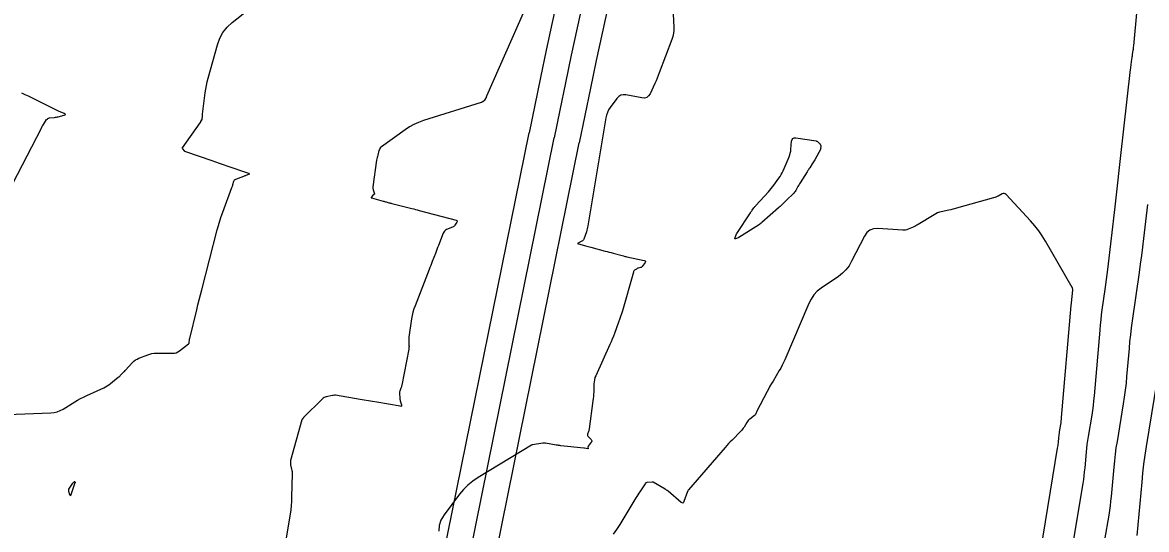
# Model space of a CAD drawing. Extents: x 658976 to 668726, y 639543 to 647196.
# Drawn here: x 661308.4 to 661440.5, y 641084 to 641143.6 of the extents above; entities that cross this region are included whole.
import ezdxf

# ---------------------------------------------------------------- set-up
doc = ezdxf.new("R2010")
doc.units = 0
for name, color, linetype in [('Ex_Major Contours', 7, 'Continuous'), ('Ex_Minor Contours', 7, 'Continuous'), ('R_Water', 7, 'Continuous')]:
    doc.layers.add(name, color=color, linetype=linetype)

msp = doc.modelspace()

# ---------------------------------------------------------------- linework, layer by layer
at = {"layer": 'Ex_Major Contours'}
msp.add_lwpolyline([(661307.22, 641124.65), (661310.57, 641131.19), (661310.62, 641131.3), (661310.68, 641131.4), (661310.74, 641131.5), (661310.81, 641131.6), (661311.19, 641132.19), (661311.2, 641132.2), (661311.21, 641132.2), (661311.21, 641132.21), (661311.22, 641132.21), (661311.26, 641132.23), (661311.27, 641132.23), (661311.28, 641132.24), (661311.29, 641132.24), (661311.29, 641132.25), (661311.34, 641132.3), (661311.34, 641132.3), (661311.34, 641132.3), (661311.34, 641132.3), (661311.43, 641132.36), (661311.44, 641132.36), (661311.46, 641132.37), (661311.47, 641132.37), (661311.49, 641132.38), (661312.12, 641132.44), (661312.23, 641132.45), (661312.34, 641132.47), (661312.45, 641132.49), (661312.56, 641132.52), (661313.25, 641132.7), (661313.37, 641132.74), (661313.41, 641132.79), (661313.37, 641132.84), (661313.27, 641132.9), (661312.59, 641133.19), (661312.43, 641133.25), (661312.27, 641133.33), (661312.11, 641133.4), (661311.95, 641133.48), (661309.05, 641134.92), (661308.67, 641135.11), (661308.29, 641135.3)], dxfattribs=at)
at = {"layer": 'Ex_Minor Contours'}
for points in [[(661302.46, 641097.36), (661311.67, 641097.71), (661312.06, 641097.75), (661312.43, 641097.83), (661312.79, 641097.97), (661313.14, 641098.15), (661314.5, 641098.98), (661314.84, 641099.18), (661315.19, 641099.37), (661315.54, 641099.55), (661315.9, 641099.72), (661317.91, 641100.65), (661318.12, 641100.75), (661318.32, 641100.87), (661318.51, 641100.99), (661318.69, 641101.13), (661319.62, 641101.88), (661319.7, 641101.95), (661319.78, 641102.01), (661319.85, 641102.08), (661319.92, 641102.15), (661320.2, 641102.44), (661320.27, 641102.51), (661320.34, 641102.58), (661320.41, 641102.66), (661320.48, 641102.73), (661321.29, 641103.62), (661321.46, 641103.78), (661321.64, 641103.92), (661321.83, 641104.03), (661322.04, 641104.13), (661323.08, 641104.52), (661323.33, 641104.6), (661323.58, 641104.66), (661323.84, 641104.7), (661324.1, 641104.71), (661325.97, 641104.7), (661326.21, 641104.71), (661326.43, 641104.77), (661326.63, 641104.86), (661326.83, 641104.99), (661327.87, 641105.82), (661327.91, 641105.86), (661327.94, 641105.9), (661327.96, 641105.95), (661327.97, 641106), (661327.98, 641106.23), (661327.99, 641106.29), (661327.99, 641106.34), (661328, 641106.4), (661328.02, 641106.46), (661328.84, 641109.83), (661328.99, 641110.41), (661329.13, 641111), (661329.28, 641111.58), (661329.43, 641112.16), (661331.26, 641119.21), (661331.41, 641119.73), (661331.56, 641120.26), (661331.73, 641120.78), (661331.92, 641121.29), (661332.98, 641124.18), (661333.01, 641124.28), (661333.04, 641124.37), (661333.07, 641124.46), (661333.1, 641124.55), (661333.21, 641124.93), (661333.25, 641125.01), (661333.3, 641125.09), (661333.37, 641125.14), (661333.45, 641125.19), (661334.38, 641125.54), (661334.46, 641125.56), (661334.53, 641125.59), (661334.6, 641125.62), (661334.67, 641125.65), (661334.96, 641125.75), (661335.01, 641125.78), (661335.03, 641125.8), (661335.01, 641125.83), (661334.96, 641125.85), (661332.43, 641126.72), (661331.98, 641126.87), (661331.53, 641127.03), (661331.09, 641127.18), (661330.64, 641127.33), (661327.55, 641128.4), (661327.5, 641128.42), (661327.46, 641128.44), (661327.42, 641128.47), (661327.39, 641128.51), (661327.22, 641128.73), (661327.19, 641128.76), (661327.15, 641128.82), (661327.14, 641128.83), (661327.14, 641128.84), (661327.14, 641128.85), (661327.15, 641128.86), (661329.25, 641131.81), (661329.27, 641131.85), (661329.3, 641131.88), (661329.32, 641131.91), (661329.34, 641131.95), (661329.46, 641132.15), (661329.46, 641132.16), (661329.47, 641132.17), (661329.47, 641132.17), (661329.47, 641132.18), (661329.48, 641132.22), (661329.49, 641132.22), (661329.49, 641132.23), (661329.49, 641132.24), (661329.49, 641132.25), (661329.51, 641132.6), (661329.51, 641132.66), (661329.52, 641132.72), (661329.52, 641132.78), (661329.53, 641132.84), (661329.84, 641135.33), (661329.91, 641135.76), (661329.98, 641136.19), (661330.08, 641136.62), (661330.19, 641137.04), (661331.27, 641140.98), (661331.55, 641141.74), (661331.93, 641142.43), (661332.42, 641143.05), (661333.01, 641143.59), (661349.07, 641156.3)], [(661369.46, 641149.8), (661362.92, 641134.94), (661362.91, 641134.93), (661362.9, 641134.91), (661362.9, 641134.89), (661362.89, 641134.87), (661362.86, 641134.76), (661362.85, 641134.75), (661362.85, 641134.75), (661362.84, 641134.74), (661362.84, 641134.73), (661362.82, 641134.7), (661362.81, 641134.69), (661362.8, 641134.68), (661362.8, 641134.68), (661362.8, 641134.67), (661362.73, 641134.53), (661362.72, 641134.5), (661362.71, 641134.48), (661362.69, 641134.46), (661362.67, 641134.44), (661362.47, 641134.29), (661362.42, 641134.26), (661362.38, 641134.23), (661362.33, 641134.21), (661362.29, 641134.19), (661355.51, 641132.07), (661354.93, 641131.86), (661354.38, 641131.61), (661353.85, 641131.32), (661353.34, 641130.98), (661350.58, 641128.99), (661350.47, 641128.89), (661350.39, 641128.79), (661350.32, 641128.67), (661350.27, 641128.54), (661350.12, 641127.99), (661350.08, 641127.85), (661350.05, 641127.71), (661350.02, 641127.57), (661350, 641127.42), (661349.56, 641124.28), (661349.55, 641124.19), (661349.55, 641124.1), (661349.57, 641124.02), (661349.59, 641123.93), (661349.76, 641123.47), (661349.76, 641123.45), (661349.76, 641123.43), (661349.75, 641123.41), (661349.73, 641123.4), (661349.64, 641123.35), (661349.61, 641123.33), (661349.59, 641123.32), (661349.57, 641123.3), (661349.55, 641123.28), (661349.38, 641123.08), (661349.35, 641123.04), (661349.35, 641123.01), (661349.37, 641122.99), (661349.41, 641122.97), (661350.77, 641122.6), (661350.86, 641122.58), (661350.94, 641122.56), (661351.03, 641122.53), (661351.11, 641122.51), (661351.45, 641122.41), (661351.53, 641122.39), (661351.61, 641122.37), (661351.7, 641122.35), (661351.78, 641122.33), (661352.71, 641122.09), (661353.18, 641121.97), (661354.14, 641121.73), (661354.36, 641121.68), (661354.57, 641121.62), (661354.78, 641121.57), (661354.99, 641121.51), (661359.33, 641120.34), (661359.41, 641120.31), (661359.45, 641120.26), (661359.46, 641120.2), (661359.42, 641120.12), (661359.21, 641119.77), (661359.15, 641119.69), (661359.09, 641119.62), (661359.01, 641119.57), (661358.92, 641119.52), (661358.22, 641119.24), (661358.08, 641119.17), (661357.97, 641119.08), (661357.88, 641118.96), (661357.81, 641118.82), (661357.26, 641117.39), (661357.17, 641117.15), (661357.08, 641116.92), (661356.99, 641116.68), (661356.9, 641116.45), (661356.54, 641115.5), (661356.45, 641115.27), (661356.36, 641115.03), (661356.27, 641114.8), (661356.18, 641114.56), (661354.52, 641110.3), (661354.38, 641109.92), (661354.27, 641109.54), (661354.18, 641109.15), (661354.11, 641108.76), (661353.8, 641106.61), (661353.79, 641106.49), (661353.78, 641106.37), (661353.78, 641106.25), (661353.78, 641106.13), (661353.8, 641105.66), (661353.81, 641105.54), (661353.8, 641105.42), (661353.79, 641105.3), (661353.77, 641105.18), (661352.96, 641100.95), (661352.94, 641100.86), (661352.92, 641100.77), (661352.89, 641100.69), (661352.86, 641100.6), (661352.73, 641100.25), (661352.7, 641100.16), (661352.69, 641100.07), (661352.68, 641099.98), (661352.68, 641099.89), (661352.71, 641099.49), (661352.71, 641099.39), (661352.73, 641099.29), (661352.75, 641099.2), (661352.78, 641099.1), (661352.91, 641098.65), (661352.93, 641098.55), (661352.91, 641098.49), (661352.85, 641098.46), (661352.76, 641098.47), (661350.02, 641098.94), (661349.53, 641099.03), (661349.04, 641099.11), (661348.55, 641099.2), (661348.05, 641099.28), (661345.16, 641099.79), (661345.13, 641099.79), (661345.1, 641099.79), (661345.07, 641099.79), (661345.04, 641099.78), (661344.89, 641099.75), (661344.83, 641099.74), (661344.8, 641099.74), (661344.07, 641099.59), (661343.94, 641099.56), (661343.83, 641099.51), (661343.72, 641099.44), (661343.62, 641099.35), (661341.41, 641097.16), (661341.4, 641097.16), (661341.39, 641097.15), (661341.39, 641097.14), (661341.38, 641097.13), (661341.36, 641097.09), (661341.36, 641097.08), (661341.35, 641097.06), (661341.33, 641097.03), (661341.33, 641097.02), (661341.33, 641097.02), (661341.32, 641097.01), (661341.32, 641097), (661341.25, 641096.94), (661341.24, 641096.93), (661341.23, 641096.91), (661341.22, 641096.9), (661341.21, 641096.88), (661339.88, 641092.11), (661339.86, 641091.98), (661339.85, 641091.85), (661339.85, 641091.72), (661339.87, 641091.59), (661340, 641091.06), (661340.03, 641090.93), (661340.05, 641090.79), (661340.06, 641090.66), (661340.06, 641090.52), (661340, 641087.79), (661339.99, 641087.29), (661339.95, 641086.79), (661339.89, 641086.29), (661339.82, 641085.79), (661337.64, 641072.64)], [(661431.87, 641082.13), (661433.07, 641089.4), (661433.14, 641089.86), (661433.2, 641090.31), (661433.25, 641090.77), (661433.3, 641091.23), (661433.47, 641093.07), (661433.51, 641093.53), (661433.57, 641093.99), (661433.63, 641094.44), (661433.7, 641094.9), (661434.12, 641097.41), (661434.2, 641097.98), (661434.28, 641098.55), (661434.35, 641099.12), (661434.4, 641099.7), (661435.06, 641107.44), (661435.11, 641108.03), (661435.18, 641108.63), (661435.25, 641109.23), (661435.33, 641109.82), (661435.67, 641112.19), (661435.76, 641112.79), (661435.84, 641113.38), (661435.91, 641113.98), (661435.98, 641114.57), (661436.83, 641121.92), (661437, 641123.34), (661437.16, 641124.76), (661437.32, 641126.18), (661437.48, 641127.61), (661438.66, 641138.09), (661438.68, 641138.24), (661438.69, 641138.38), (661438.71, 641138.53), (661438.73, 641138.68), (661438.82, 641139.3), (661438.84, 641139.43), (661438.85, 641139.56), (661438.87, 641139.69), (661438.89, 641139.82), (661438.96, 641140.33), (661438.98, 641140.46), (661439, 641140.59), (661439.01, 641140.72), (661439.02, 641140.84), (661439.85, 641149.88)], [(661384.87, 641144.57), (661384.93, 641143.07), (661384.93, 641142.7), (661384.89, 641142.33), (661384.82, 641141.97), (661384.7, 641141.62), (661383.24, 641137.67), (661383.12, 641137.36), (661383, 641137.05), (661382.86, 641136.74), (661382.72, 641136.43), (661382.15, 641135.22), (661381.98, 641134.96), (661381.77, 641134.8), (661381.51, 641134.72), (661381.2, 641134.74), (661379.31, 641135.08), (661378.99, 641135.1), (661378.71, 641135.04), (661378.47, 641134.89), (661378.25, 641134.67), (661377.46, 641133.59), (661377.28, 641133.32), (661377.14, 641133.03), (661377.03, 641132.72), (661376.96, 641132.4), (661374.84, 641119.71), (661374.81, 641119.53), (661374.77, 641119.35), (661374.72, 641119.17), (661374.66, 641119), (661374.35, 641118.13), (661374.32, 641118.05), (661374.27, 641117.99), (661374.21, 641117.93), (661374.14, 641117.89), (661373.62, 641117.62), (661373.61, 641117.62), (661373.61, 641117.61), (661373.61, 641117.61), (661373.62, 641117.61), (661374.54, 641117.35), (661374.7, 641117.31), (661374.86, 641117.26), (661375.02, 641117.22), (661375.17, 641117.18), (661376.87, 641116.72), (661377.1, 641116.66), (661377.34, 641116.6), (661377.57, 641116.54), (661377.81, 641116.47), (661379.02, 641116.15), (661379.12, 641116.13), (661379.21, 641116.1), (661379.31, 641116.08), (661379.41, 641116.06), (661381.47, 641115.63), (661381.56, 641115.59), (661381.6, 641115.54), (661381.61, 641115.47), (661381.56, 641115.38), (661381.24, 641114.91), (661381.2, 641114.86), (661381.15, 641114.82), (661381.09, 641114.8), (661381.03, 641114.78), (661380.77, 641114.72), (661380.7, 641114.7), (661380.65, 641114.68), (661380.59, 641114.65), (661380.54, 641114.61), (661380.33, 641114.46), (661380.28, 641114.42), (661380.25, 641114.37), (661380.22, 641114.32), (661380.19, 641114.26), (661378.89, 641109.68), (661378.79, 641109.35), (661378.68, 641109.01), (661378.57, 641108.68), (661378.45, 641108.35), (661377.97, 641107.03), (661377.84, 641106.7), (661377.71, 641106.38), (661377.57, 641106.06), (661377.43, 641105.73), (661375.76, 641102.07), (661375.67, 641101.84), (661375.6, 641101.6), (661375.56, 641101.36), (661375.54, 641101.12), (661375.52, 641100.12), (661375.51, 641099.88), (661375.5, 641099.63), (661375.47, 641099.38), (661375.44, 641099.13), (661374.99, 641095.81), (661374.98, 641095.73), (661374.96, 641095.65), (661374.94, 641095.57), (661374.92, 641095.49), (661374.81, 641095.18), (661374.79, 641095.1), (661374.8, 641095.03), (661374.83, 641094.96), (661374.88, 641094.9), (661375.22, 641094.58), (661375.27, 641094.5), (661375.3, 641094.42), (661375.29, 641094.34), (661375.24, 641094.26), (661374.87, 641093.78), (661374.86, 641093.75), (661374.85, 641093.72), (661374.84, 641093.69), (661374.85, 641093.66), (661374.88, 641093.52), (661374.88, 641093.49), (661374.87, 641093.47), (661374.85, 641093.46), (661374.82, 641093.46), (661374.44, 641093.53), (661374.42, 641093.54), (661374.4, 641093.54), (661374.39, 641093.54), (661374.37, 641093.54), (661371.66, 641093.82), (661371.53, 641093.84), (661371.39, 641093.86), (661371.26, 641093.88), (661371.12, 641093.9), (661369.86, 641094.12), (661369.79, 641094.13), (661369.71, 641094.13), (661369.64, 641094.13), (661369.56, 641094.12), (661368.32, 641093.93), (661368.29, 641093.92), (661368.26, 641093.91), (661368.23, 641093.9), (661368.21, 641093.89), (661361.92, 641090.09), (661361.3, 641089.68), (661360.73, 641089.21), (661360.2, 641088.69), (661359.73, 641088.12), (661357.92, 641085.71), (661357.56, 641085.09), (661357.35, 641084.45), (661357.32, 641083.77)], [(661428.1, 641081.5), (661430.08, 641093.56), (661430.11, 641093.71), (661430.13, 641093.87), (661430.15, 641094.03), (661430.16, 641094.19), (661430.22, 641094.83), (661430.24, 641094.99), (661430.26, 641095.15), (661430.28, 641095.31), (661430.3, 641095.47), (661430.45, 641096.34), (661430.48, 641096.54), (661430.5, 641096.74), (661430.53, 641096.94), (661430.55, 641097.14), (661431.67, 641110.33), (661431.67, 641110.36), (661431.67, 641110.38), (661431.67, 641110.4), (661431.68, 641110.43), (661431.69, 641110.52), (661431.69, 641110.55), (661431.7, 641110.57), (661431.7, 641110.59), (661431.7, 641110.62), (661431.88, 641112.12), (661431.88, 641112.15), (661431.88, 641112.17), (661431.87, 641112.2), (661431.87, 641112.23), (661431.84, 641112.34), (661431.83, 641112.37), (661431.82, 641112.4), (661431.81, 641112.43), (661431.79, 641112.45), (661428.67, 641117.87), (661428.27, 641118.51), (661427.85, 641119.12), (661427.38, 641119.71), (661426.89, 641120.28), (661424.01, 641123.38), (661423.91, 641123.47), (661423.8, 641123.51), (661423.69, 641123.5), (661423.57, 641123.46), (661423.07, 641123.19), (661422.95, 641123.13), (661422.82, 641123.07), (661422.68, 641123.03), (661422.55, 641122.98), (661418.18, 641121.76), (661417.96, 641121.7), (661417.74, 641121.64), (661417.52, 641121.58), (661417.29, 641121.53), (661416.4, 641121.34), (661416.18, 641121.28), (661415.97, 641121.2), (661415.77, 641121.11), (661415.57, 641121), (661413.68, 641119.86), (661413.54, 641119.77), (661413.4, 641119.69), (661413.25, 641119.62), (661413.1, 641119.55), (661412.5, 641119.29), (661412.35, 641119.23), (661412.19, 641119.19), (661412.04, 641119.18), (661411.87, 641119.18), (661408.94, 641119.37), (661408.44, 641119.34), (661408.01, 641119.18), (661407.65, 641118.9), (661407.36, 641118.48), (661405.85, 641115.52), (661405.55, 641115), (661405.19, 641114.53), (661404.77, 641114.11), (661404.3, 641113.74), (661402.29, 641112.36), (661401.82, 641111.99), (661401.42, 641111.56), (661401.08, 641111.08), (661400.81, 641110.55), (661398.01, 641103.94), (661397.86, 641103.61), (661397.7, 641103.29), (661397.53, 641102.97), (661397.35, 641102.66), (661396.61, 641101.44), (661396.43, 641101.13), (661396.25, 641100.82), (661396.08, 641100.5), (661395.91, 641100.19), (661394.71, 641097.9), (661394.69, 641097.85), (661394.67, 641097.8), (661394.65, 641097.76), (661394.62, 641097.71), (661394.54, 641097.52), (661394.52, 641097.48), (661394.49, 641097.44), (661394.46, 641097.4), (661394.42, 641097.37), (661393.87, 641096.96), (661393.77, 641096.88), (661393.68, 641096.78), (661393.6, 641096.68), (661393.53, 641096.58), (661393.2, 641096.02), (661393.11, 641095.89), (661393.03, 641095.76), (661392.93, 641095.65), (661392.83, 641095.54), (661391.79, 641094.5), (661391.58, 641094.29), (661391.38, 641094.08), (661391.18, 641093.86), (661390.99, 641093.64), (661386.68, 641088.63), (661386.64, 641088.59), (661386.61, 641088.54), (661386.59, 641088.49), (661386.57, 641088.44), (661386.14, 641087.26), (661386.08, 641087.15), (661386, 641087.09), (661385.91, 641087.1), (661385.8, 641087.17), (661384.26, 641088.49), (661384.17, 641088.56), (661384.09, 641088.62), (661384, 641088.68), (661383.91, 641088.73), (661382.5, 641089.53), (661382.47, 641089.55), (661382.44, 641089.56), (661382.41, 641089.56), (661382.38, 641089.56), (661381.79, 641089.49), (661381.73, 641089.48), (661381.67, 641089.45), (661381.62, 641089.41), (661381.58, 641089.36), (661380.94, 641088.42), (661380.82, 641088.24), (661380.7, 641088.06), (661380.59, 641087.88), (661380.48, 641087.7), (661378.59, 641084.55), (661378.22, 641083.98), (661377.82, 641083.44)], [(661435.64, 641082.76), (661436.12, 641085.67), (661436.2, 641086.21), (661436.28, 641086.76), (661436.34, 641087.3), (661436.4, 641087.85), (661436.71, 641091.31), (661436.79, 641092.07), (661436.88, 641092.82), (661436.98, 641093.58), (661437.1, 641094.33), (661437.83, 641098.75), (661437.95, 641099.55), (661438.06, 641100.36), (661438.16, 641101.18), (661438.23, 641101.99), (661438.51, 641105.25), (661438.58, 641106.07), (661438.67, 641106.88), (661438.77, 641107.69), (661438.88, 641108.5), (661439.7, 641114.2), (661439.84, 641115.2), (661439.98, 641116.2), (661440.1, 641117.2), (661440.22, 641118.2), (661440.69, 641122.21)], [(661441.76, 641101.44), (661440.5, 641093.76), (661440.33, 641092.71), (661440.19, 641091.66), (661440.06, 641090.6), (661439.96, 641089.55), (661439.38, 641083.27)]]:
    msp.add_lwpolyline(points, dxfattribs=at)
for points in [[(661402.2, 641128.75), (661402.2, 641128.75), (661402.2, 641128.75), (661402.21, 641128.75), (661402.24, 641128.75), (661402.24, 641128.75), (661402.25, 641128.75), (661402.25, 641128.74), (661402.24, 641128.74), (661401.52, 641127.46), (661401.45, 641127.34), (661401.38, 641127.22), (661401.3, 641127.1), (661401.23, 641126.99), (661400.92, 641126.52), (661400.84, 641126.41), (661400.77, 641126.29), (661400.7, 641126.18), (661400.62, 641126.06), (661399.81, 641124.75), (661399.74, 641124.64), (661399.67, 641124.53), (661399.61, 641124.42), (661399.54, 641124.31), (661399.28, 641123.85), (661399.21, 641123.74), (661399.14, 641123.63), (661399.06, 641123.54), (661398.96, 641123.44), (661398.23, 641122.73), (661398.15, 641122.66), (661398.07, 641122.58), (661397.99, 641122.5), (661397.91, 641122.43), (661397.59, 641122.12), (661397.51, 641122.05), (661397.43, 641121.97), (661397.35, 641121.9), (661397.26, 641121.82), (661395.29, 641120.07), (661395.2, 641119.99), (661395.11, 641119.92), (661395.01, 641119.85), (661394.91, 641119.78), (661392.6, 641118.33), (661392.59, 641118.32), (661392.57, 641118.31), (661392.55, 641118.3), (661392.53, 641118.29), (661392.18, 641118.17), (661392.14, 641118.17), (661392.12, 641118.17), (661392.12, 641118.19), (661392.13, 641118.22), (661392.33, 641118.76), (661392.34, 641118.77), (661392.34, 641118.78), (661393.95, 641121.22), (661394, 641121.29), (661394.05, 641121.37), (661394.11, 641121.44), (661394.16, 641121.52), (661394.36, 641121.81), (661394.42, 641121.88), (661394.47, 641121.95), (661394.53, 641122.02), (661394.59, 641122.09), (661396.07, 641123.68), (661396.24, 641123.87), (661396.41, 641124.07), (661396.56, 641124.26), (661396.71, 641124.47), (661397.31, 641125.29), (661397.45, 641125.5), (661397.58, 641125.71), (661397.7, 641125.93), (661397.81, 641126.16), (661398.5, 641127.81), (661398.58, 641128.03), (661398.64, 641128.25), (661398.69, 641128.48), (661398.72, 641128.71), (661398.8, 641129.64), (661398.85, 641129.84), (661398.95, 641129.97), (661399.11, 641130.03), (661399.31, 641130.03), (661401.67, 641129.67), (661401.73, 641129.66), (661401.78, 641129.64), (661401.83, 641129.61), (661401.87, 641129.57), (661402.08, 641129.38), (661402.1, 641129.36), (661402.12, 641129.34), (661402.14, 641129.31), (661402.15, 641129.29), (661402.2, 641129.19), (661402.21, 641129.16), (661402.22, 641129.13), (661402.22, 641129.11), (661402.22, 641129.08), (661402.2, 641128.76)], [(661314.53, 641089.48), (661314.52, 641089.47), (661314.52, 641089.46), (661314.52, 641089.45), (661314.04, 641088.04), (661314.01, 641087.96), (661313.98, 641087.94), (661313.95, 641087.96), (661313.92, 641088.04), (661313.81, 641088.45), (661313.79, 641088.55), (661313.79, 641088.64), (661313.82, 641088.74), (661313.87, 641088.83), (661314.26, 641089.41), (661314.28, 641089.43), (661314.3, 641089.46), (661314.32, 641089.48), (661314.34, 641089.5), (661314.47, 641089.63), (661314.48, 641089.63), (661314.49, 641089.64), (661314.49, 641089.64), (661314.49, 641089.64), (661314.49, 641089.64), (661314.49, 641089.64), (661314.55, 641089.55), (661314.56, 641089.54), (661314.56, 641089.53), (661314.56, 641089.53), (661314.55, 641089.52), (661314.53, 641089.49)]]:
    msp.add_lwpolyline(points, close=True, dxfattribs=at)
at = {"layer": 'R_Water'}
for p, q in [((661346.28, 641023.73), (661367.92, 641130.64)), ((661349.22, 641023.13), (661370.86, 641130.04)), ((661352.16, 641022.54), (661373.8, 641129.45))]:
    msp.add_line(p, q, dxfattribs=at)
for radius in [1015.93, 1012.93, 1009.93]:
    msp.add_arc((662363.66, 640929.07), radius, 156.60619, 168.55644, dxfattribs=at)

doc.saveas('drawing.dxf')
